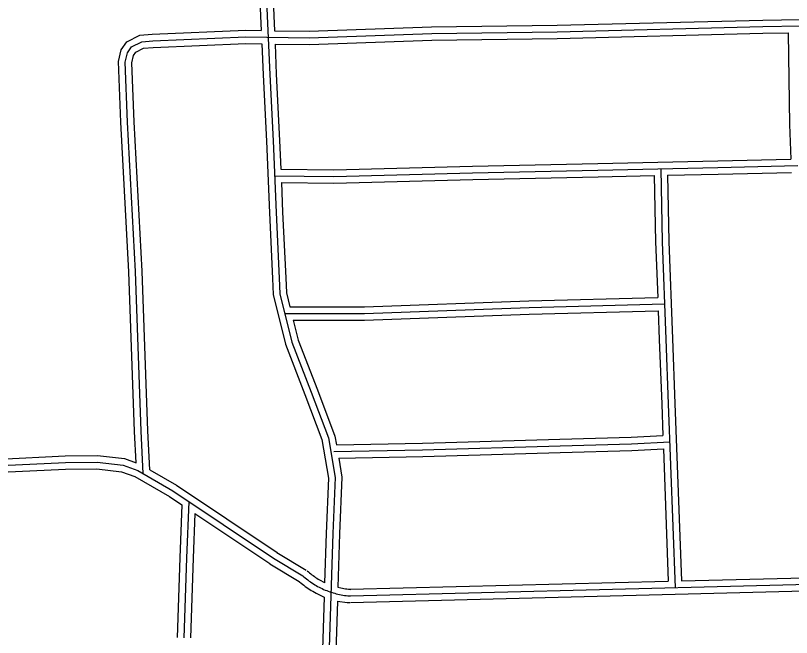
# Model space of a CAD drawing. Extents: x 3313442 to 3351311, y 721974 to 747360.
# Drawn here: x 3345646 to 3347393, y 731056 to 732458 of the extents above; entities that cross this region are included whole.
import ezdxf

# ---------------------------------------------------------------- set-up
doc = ezdxf.new("R2010")
doc.units = 0
doc.layers.add('V-ROAD-CNTR', color=7, linetype='Continuous')

msp = doc.modelspace()

# ---------------------------------------------------------------- linework, layer by layer
at = {"layer": 'V-ROAD-CNTR'}
for points in [[(3346166.2, 732756.1), (3346187.6, 732611.6), (3346193.6, 732547.8), (3346197.5, 732455.8), (3346198.9, 732423.8)], [(3346196.5, 732757.5), (3346203.4, 732709.8), (3346217.4, 732615.2), (3346223.6, 732549.8), (3346227.5, 732457), (3346228.9, 732423.4)], [(3346208.6, 732548.8), (3346212.5, 732456.4), (3346218.1, 732325), (3346225.6, 732175.2), (3346232.4, 732013.8), (3346239.4, 731866), (3346240.7, 731830.9), (3346268.2, 731721.4), (3346311.4, 731609.1), (3346350.4, 731506.2), (3346365.8, 731416.6), (3346360.4, 731290.4)], [(3345933.3, 731425.5), (3345929, 731521.2), (3345915.7, 731880.6), (3345898, 732217.7), (3345893, 732352.6), (3345897.7, 732373.9), (3345906.9, 732386.8), (3345929.9, 732398.5), (3345954.8, 732400.9), (3346164.5, 732409.3), (3346307.2, 732407.3), (3346582.8, 732417.4), (3346865.3, 732421), (3347328.3, 732432.5), (3347582.5, 732437), (3347913.9, 732448.3), (3348819.1, 732468.2)], [(3346228.9, 732423.4), (3346307.1, 732422.3), (3346582.4, 732432.4), (3346865, 732436), (3347328, 732447.5), (3347582.1, 732452), (3347732, 732457.1)], [(3345917.2, 731450), (3345914, 731520.6), (3345900.7, 731880), (3345883, 732217), (3345878, 732354), (3345883.7, 732380.1), (3345896.8, 732398.5), (3345925.7, 732413.1), (3345953.7, 732415.9), (3346164.3, 732424.3), (3346198.9, 732423.8)], [(3346230.2, 732393.4), (3346307.4, 732392.3), (3346583.1, 732402.4), (3346865.6, 732406), (3347328.7, 732417.5), (3347385.3, 732418.5)], [(3347385.3, 732418.5), (3347388.5, 732211.9), (3347391.6, 732134.3)], [(3345948, 731434.4), (3345944, 731521.8), (3345930.7, 731881.3), (3345913, 732218.3), (3345908.1, 732351.2), (3345911.7, 732367.6), (3345917, 732375.1), (3345934.2, 732383.8), (3345955.8, 732385.9), (3346164.7, 732394.3), (3346200.1, 732393.8)], [(3346200.1, 732393.8), (3346203.1, 732324.3), (3346210.6, 732174.5), (3346217.4, 732013.2), (3346224.4, 731865.4), (3346225.7, 731828.8), (3346253.8, 731716.9), (3346297.3, 731603.7), (3346335.8, 731502.2), (3346350.7, 731415.6), (3346345.4, 731291)], [(3346230.2, 732393.4), (3346233, 732325.7), (3346240.5, 732175.9), (3346243.3, 732111.3)], [(3346243.3, 732111.3), (3346362.6, 732109.6), (3346674.5, 732118.3), (3346956.9, 732124.4), (3347226.9, 732130.1), (3347391.6, 732134.3)], [(3346228.9, 732096.5), (3346362.7, 732094.6), (3346674.9, 732103.3), (3346957.2, 732109.4), (3347227.3, 732115.1), (3347407.2, 732119.7)], [(3347098.5, 732112.4), (3347101.8, 731948), (3347110.2, 731728.3), (3347115.6, 731582.8)], [(3346244.5, 732081.3), (3346362.8, 732079.6), (3346675.2, 732088.3), (3346957.5, 732094.4), (3347083.8, 732097.1)], [(3347083.8, 732097.1), (3347086.8, 731947.5), (3347091.6, 731822.5)], [(3347113.8, 732097.7), (3347227.6, 732100.1), (3347392.9, 732104.3)], [(3347113.8, 732097.7), (3347116.8, 731948.4), (3347125.2, 731728.9), (3347130.6, 731583.3)], [(3346244.5, 732081.3), (3346247.3, 732014.5), (3346254.4, 731866.6), (3346255.6, 731833.1), (3346263.6, 731801.2)], [(3346263.6, 731801.2), (3346431.2, 731801.6), (3346801.5, 731814.5), (3347091.6, 731822.5)], [(3346251.9, 731786.2), (3346431.5, 731786.6), (3346802, 731799.5), (3347107.2, 731807.9)], [(3346271.1, 731771.2), (3346431.8, 731771.6), (3346802.4, 731784.5), (3347092.7, 731792.5)], [(3347092.7, 731792.5), (3347095.2, 731727.8), (3347100.6, 731582.2)], [(3346271.1, 731771.2), (3346282.5, 731725.9), (3346325.4, 731614.4), (3346364.9, 731510.2), (3346368.4, 731490.1)], [(3347115.6, 731582.8), (3347131.1, 731168.6)], [(3347130.6, 731583.3), (3347145.5, 731184)], [(3347100.6, 731582.2), (3347103.2, 731511.2)], [(3346362.2, 731475), (3346562.3, 731479.1), (3346871.9, 731488.3), (3347032.9, 731493), (3347118.8, 731496.9)], [(3346368.4, 731490.1), (3346561.9, 731494.1), (3346871.5, 731503.3), (3347032.3, 731508), (3347103.2, 731511.2)], [(3346373.5, 731460.2), (3346562.7, 731464.1), (3346872.3, 731473.3), (3347033.5, 731478), (3347104.4, 731481.2)], [(3347104.4, 731481.2), (3347115.5, 731183.2)], [(3345609, 731458.4), (3345757.6, 731465.4), (3345830.4, 731466), (3345891.4, 731459.3), (3345917.2, 731450)], [(3346373.5, 731460.2), (3346380.8, 731417.6), (3346375.4, 731289.7)], [(3345547.9, 731440.5), (3345758.1, 731450.4), (3345829.7, 731451), (3345888, 731444.6), (3345921.1, 731432.6), (3346000.3, 731386.7), (3346226.5, 731235.1)], [(3345458, 731423.9), (3345548.4, 731425.5), (3345758.5, 731435.4), (3345828.9, 731436), (3345884.6, 731429.9), (3345914.8, 731419), (3345992.3, 731374), (3346020.6, 731355)], [(3345948, 731434.4), (3346008.2, 731399.4), (3346234.9, 731247.6)], [(3346035.9, 731362.8), (3346030.7, 731235.4), (3346024.9, 731055.9)], [(3346020.6, 731355), (3346015.7, 731235.9), (3346009.9, 731056.4)], [(3346049.8, 731335.5), (3346045.7, 731234.8), (3346039.9, 731055.4)], [(3346049.8, 731335.5), (3346218.2, 731222.7)], [(3346360.4, 731290.4), (3346314.1, 729842)], [(3346345.4, 731290.9), (3346341.8, 731179.5)], [(3346375.4, 731289.9), (3346371.5, 731169.5)], [(3346226.5, 731235.1), (3346292.5, 731195.5)], [(3346234.2, 731248), (3346300.2, 731208.4)], [(3346218.8, 731222.3), (3346284.8, 731182.7)], [(3346302.5, 731206.7), (3346305.2, 731204.3), (3346307.8, 731202.1), (3346310.5, 731199.9), (3346313.2, 731197.8), (3346315.9, 731195.7), (3346318.8, 731193.7), (3346321.6, 731191.8), (3346324.5, 731189.9), (3346327.4, 731188.1), (3346330.4, 731186.3), (3346341.8, 731179.9)], [(3346282.5, 731184.3), (3346285.5, 731181.7), (3346288.6, 731179.1), (3346291.8, 731176.5), (3346295, 731174), (3346298.2, 731171.5), (3346301.6, 731169.1), (3346304.9, 731166.8), (3346308.4, 731164.6), (3346311.8, 731162.5), (3346315.3, 731160.4), (3346318.9, 731158.4), (3346322.5, 731156.4), (3346340.8, 731147.1)], [(3346292.5, 731195.5), (3346295.3, 731193), (3346298.2, 731190.6), (3346301.1, 731188.2), (3346304.1, 731185.9), (3346307.1, 731183.6), (3346310.2, 731181.4), (3346313.3, 731179.3), (3346316.4, 731177.3), (3346319.6, 731175.3), (3346322.9, 731173.3), (3346326.1, 731171.5), (3346329.5, 731169.7), (3346332.8, 731168), (3346336.2, 731166.4), (3346339.6, 731164.8), (3346343.1, 731163.3), (3346346.6, 731161.9), (3346350.1, 731160.5), (3346353.6, 731159.3), (3346357.2, 731158.1), (3346360.8, 731156.9), (3346364.4, 731155.9), (3346368, 731154.9), (3346371.7, 731154.1), (3346375.4, 731153.2), (3346379.1, 731152.5), (3346382.8, 731151.9), (3346386.5, 731151.3), (3346390.2, 731150.8), (3346394, 731150.4), (3346397.7, 731150), (3346400, 731149.9)], [(3346399.6, 731164.9), (3347115.5, 731183.2)], [(3346400, 731149.9), (3347874.4, 731187.6)], [(3347145.5, 731184), (3347422.1, 731191.1)], [(3346371.5, 731169.5), (3346378.5, 731167.9), (3346381.8, 731167.3), (3346385.2, 731166.7), (3346388.6, 731166.1), (3346392.1, 731165.7), (3346395.5, 731165.3), (3346398.9, 731165), (3346401.1, 731164.8)], [(3346340.8, 731147.1), (3346301.1, 729905.7)], [(3346400.4, 731134.9), (3347423.1, 731161.1)], [(3346370.5, 731137.9), (3346361, 730840.5)], [(3346370.5, 731137.9), (3346392.5, 731135.4), (3346396.5, 731135.1), (3346398.9, 731134.9)]]:
    msp.add_lwpolyline(points, dxfattribs=at)

doc.saveas('drawing.dxf')
